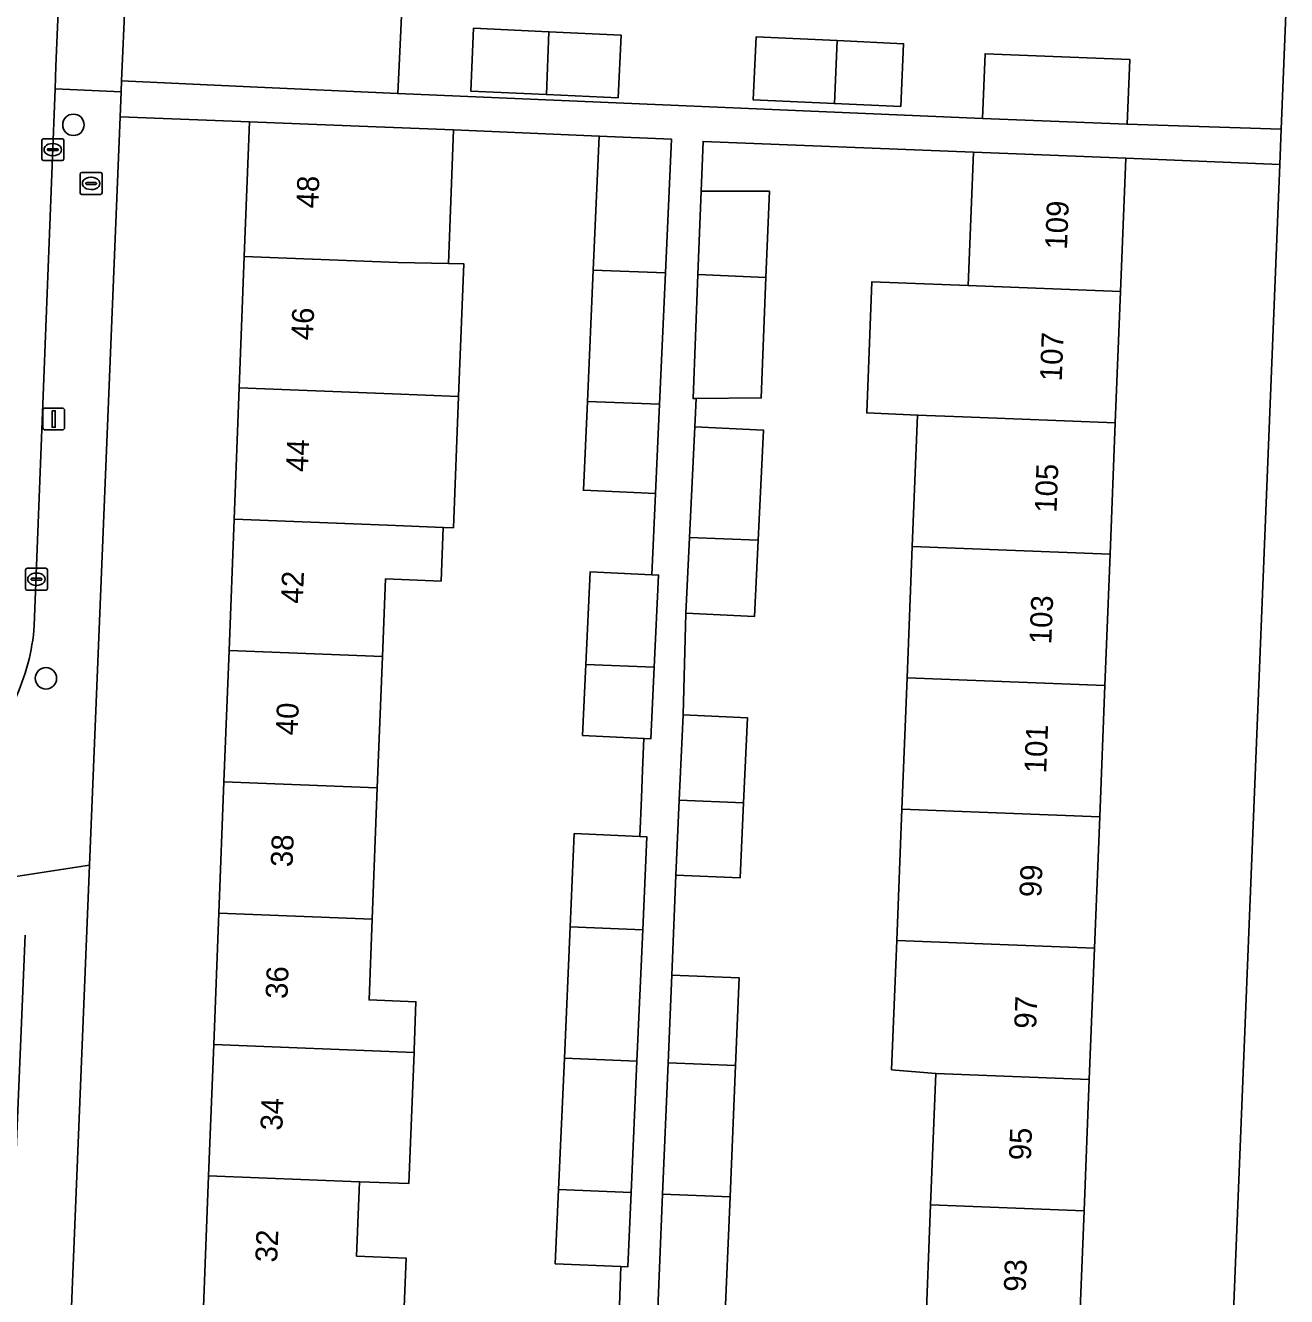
# Model space of a CAD drawing. Extents: x 160077 to 160948, y 386481 to 387498.
# Drawn here: x 160729.2 to 160786.8, y 387364.7 to 387422.7 of the extents above; entities that cross this region are included whole.
import ezdxf

# ---------------------------------------------------------------- set-up
doc = ezdxf.new("R2010")
doc.units = 0
for name, color, linetype in [('IMGEO_Boom', 7, 'Continuous'), ('IMGEO_Brandkraan', 7, 'Continuous'), ('IMGEO_Erf', 7, 'Continuous'), ('IMGEO_Kolk', 7, 'Continuous'), ('IMGEO_Lichtmast', 7, 'Continuous'), ('IMGEO_Pand', 7, 'Continuous'), ('IMGEO_Pand_nummerreeks', 7, 'Continuous'), ('IMGEO_Rijbaan_lokaal_open', 7, 'Continuous'), ('IMGEO_Voetpad_open', 7, 'Continuous')]:
    doc.layers.add(name, color=color, linetype=linetype)

msp = doc.modelspace()

# ---------------------------------------------------------------- linework, layer by layer
at = {"layer": 'IMGEO_Boom'}
for centre in [(160731.396, 387418.172), (160730.138, 387392.904)]:
    msp.add_circle(centre, 0.489, dxfattribs=at)
at = {"layer": 'IMGEO_Brandkraan'}
for p, q in [((160731.702, 387415.071), (160731.702, 387415.923)), ((160731.777, 387415.997), (160732.629, 387415.997)), ((160732.19, 387415.777), (160732.215, 387415.777)), ((160732.703, 387415.923), (160732.703, 387415.071)), ((160731.961, 387415.491), (160731.961, 387415.503)), ((160732.399, 387415.454), (160732.001, 387415.454)), ((160732.004, 387415.54), (160732.402, 387415.54)), ((160732.213, 387415.217), (160732.188, 387415.217)), ((160732.445, 387415.503), (160732.445, 387415.491)), ((160732.629, 387414.997), (160731.777, 387414.997))]:
    msp.add_line(p, q, dxfattribs=at)
for points in [[(160731.702, 387415.071), (160731.702, 387415.923)], [(160731.777, 387415.997), (160732.629, 387415.997)], [(160732.703, 387415.923), (160732.703, 387415.071)], [(160732.629, 387414.997), (160731.777, 387414.997)]]:
    msp.add_lwpolyline(points, dxfattribs=at)
for centre, radius, start, end in [((160731.779, 387415.921), 0.0765, 91.55205, 178.44795), ((160731.779, 387415.921), 0.0765, 91.55205, 178.44795), ((160732.627, 387415.921), 0.0765, 1.55205, 88.44795), ((160732.627, 387415.921), 0.0765, 1.55205, 88.44795), ((160732.001, 387415.5), 0.0403, 85.87752, 175.75265), ((160731.998, 387415.49), 0.0366, 178.93798, 274.71019), ((160732.402, 387415.497), 0.043, 264.86636, 352.45326), ((160732.406, 387415.502), 0.0386, 1.73085, 96.63898), ((160731.779, 387415.073), 0.0765, 181.55205, 268.44795), ((160731.779, 387415.073), 0.0765, 181.55205, 268.44795), ((160732.627, 387415.073), 0.0765, 271.55205, 358.44795), ((160732.627, 387415.073), 0.0765, 271.55205, 358.44795)]:
    msp.add_arc(centre, radius, start, end, dxfattribs=at)
for centre, major_axis, ratio, start_param, end_param in [((160732.189, 387415.497), (-0.387, 0.002), 0.722429, 4.712389, 7.853982), ((160732.214, 387415.497), (-0.39, 0.002), 0.717154, 1.570796, 4.712389)]:
    msp.add_ellipse(centre, major_axis=major_axis, ratio=ratio, start_param=start_param, end_param=end_param, dxfattribs=at)
at = {"layer": 'IMGEO_Erf'}
for points in [[(160734.595, 387441.858), (160734.542, 387440.758), (160734.184, 387433.013), (160733.87, 387426.221), (160733.783, 387424.332), (160733.764, 387423.932), (160739.644, 387423.66), (160739.682, 387424.499), (160746.417, 387424.187), (160746.338, 387422.474), (160746.205, 387419.602), (160772.898, 387418.465), (160773.014, 387421.415), (160779.621, 387421.157), (160779.505, 387418.207), (160786.537, 387417.979), (160787.461, 387440.854)], [(160756.236, 387361.581), (160756.379, 387366.046), (160753.395, 387366.178), (160753.545, 387369.566), (160753.809, 387375.56), (160754.074, 387381.555), (160754.262, 387385.817), (160757.246, 387385.685), (160757.324, 387387.45), (160757.379, 387388.705), (160757.443, 387390.161), (160754.637, 387390.294), (160754.791, 387393.536), (160754.992, 387397.767), (160757.798, 387397.634), (160757.974, 387401.346), (160754.681, 387401.492), (160754.861, 387405.542), (160755.128, 387411.536), (160755.401, 387417.661), (160748.749, 387417.94), (160748.512, 387411.844), (160749.211, 387411.832), (160748.975, 387405.771), (160748.742, 387399.776), (160748.277, 387399.794), (160748.182, 387397.342), (160745.637, 387397.441), (160745.499, 387393.897), (160745.266, 387387.902), (160745.033, 387381.906), (160744.89, 387378.222), (160747.034, 387378.138), (160746.948, 387375.929), (160746.944, 387375.827), (160746.712, 387369.849), (160744.451, 387369.92), (160744.319, 387366.527), (160746.579, 387366.439), (160746.478, 387363.836)], [(160770.291, 387362.877), (160770.529, 387368.872), (160770.767, 387374.867), (160768.745, 387375.032), (160768.979, 387380.942), (160769.217, 387386.938), (160769.455, 387392.933), (160769.693, 387398.928), (160769.93, 387404.925), (160767.609, 387405.017), (160767.847, 387411.011), (160772.237, 387410.837), (160772.478, 387416.925), (160760.144, 387417.413), (160760.055, 387415.139), (160763.165, 387415.139), (160763.01, 387411.207), (160762.795, 387405.707), (160759.827, 387405.676), (160759.764, 387404.381), (160762.905, 387404.228), (160762.66, 387399.207), (160762.491, 387395.73), (160759.35, 387395.883), (160759.23, 387391.241), (160762.168, 387391.106), (160761.99, 387387.225), (160761.832, 387383.791), (160758.895, 387383.925), (160758.709, 387379.356), (160761.788, 387379.228), (160761.622, 387375.23), (160761.374, 387369.235), (160761.125, 387363.241)], [(160781.8, 387300.651), (160786.472, 387416.365), (160779.439, 387416.649), (160779.198, 387410.561), (160778.96, 387404.566), (160778.722, 387398.57), (160778.485, 387392.575), (160778.247, 387386.58), (160778.01, 387380.584), (160777.772, 387374.589), (160777.534, 387368.594), (160777.297, 387362.599)]]:
    msp.add_lwpolyline(points, dxfattribs=at)
for points in [[(160756.266, 387419.398), (160752.987, 387419.55), (160749.531, 387419.71), (160749.665, 387422.582), (160753.106, 387422.423), (160756.399, 387422.27)], [(160769.161, 387419.004), (160766.139, 387419.144), (160762.426, 387419.316), (160762.56, 387422.188), (160766.258, 387422.016), (160769.294, 387421.876)], [(160737.799, 387376.183), (160738.032, 387382.178), (160738.265, 387388.174), (160738.498, 387394.169), (160738.731, 387400.165), (160738.964, 387406.16), (160739.197, 387412.155), (160739.436, 387418.302), (160733.524, 387418.543), (160732.13, 387384.38), (160729.603, 387322.421), (160735.697, 387322.077), (160735.936, 387328.219), (160736.169, 387334.215), (160736.402, 387340.21), (160736.635, 387346.206), (160736.868, 387352.201), (160737.101, 387358.197), (160737.333, 387364.192), (160737.566, 387370.188)]]:
    msp.add_lwpolyline(points, close=True, dxfattribs=at)
at = {"layer": 'IMGEO_Kolk'}
for p, q in [((160729.953, 387416.613), (160729.953, 387417.465)), ((160730.028, 387417.539), (160730.88, 387417.539)), ((160730.954, 387417.465), (160730.954, 387416.613)), ((160730.212, 387417.033), (160730.212, 387417.045)), ((160730.65, 387416.996), (160730.252, 387416.996)), ((160730.255, 387417.082), (160730.653, 387417.082)), ((160730.441, 387417.319), (160730.466, 387417.319)), ((160730.696, 387417.045), (160730.696, 387417.033)), ((160730.88, 387416.539), (160730.028, 387416.539)), ((160730.464, 387416.759), (160730.439, 387416.759)), ((160729.208, 387397.002), (160729.208, 387397.854)), ((160729.283, 387397.928), (160730.135, 387397.928)), ((160730.209, 387397.854), (160730.209, 387397.002)), ((160729.467, 387397.422), (160729.467, 387397.434)), ((160729.905, 387397.385), (160729.507, 387397.385)), ((160729.51, 387397.471), (160729.908, 387397.471)), ((160729.719, 387397.148), (160729.694, 387397.148)), ((160729.696, 387397.708), (160729.721, 387397.708)), ((160729.951, 387397.434), (160729.951, 387397.422)), ((160730.135, 387396.928), (160729.283, 387396.928))]:
    msp.add_line(p, q, dxfattribs=at)
for points in [[(160729.953, 387416.613), (160729.953, 387417.465)], [(160730.028, 387417.539), (160730.88, 387417.539)], [(160730.954, 387417.465), (160730.954, 387416.613)], [(160730.88, 387416.539), (160730.028, 387416.539)], [(160729.208, 387397.002), (160729.208, 387397.854)], [(160729.283, 387397.928), (160730.135, 387397.928)], [(160730.209, 387397.854), (160730.209, 387397.002)], [(160730.135, 387396.928), (160729.283, 387396.928)]]:
    msp.add_lwpolyline(points, dxfattribs=at)
for centre, radius, start, end in [((160730.03, 387417.463), 0.0765, 91.55205, 178.44795), ((160730.03, 387417.463), 0.0765, 91.55205, 178.44795), ((160730.878, 387417.463), 0.0765, 1.55205, 88.44795), ((160730.878, 387417.463), 0.0765, 1.55205, 88.44795), ((160730.252, 387417.042), 0.0403, 85.87752, 175.75265), ((160730.249, 387417.032), 0.0366, 178.93798, 274.71019), ((160730.653, 387417.039), 0.043, 264.86636, 352.45326), ((160730.657, 387417.044), 0.0386, 1.73085, 96.63898), ((160730.03, 387416.615), 0.0765, 181.55205, 268.44795), ((160730.03, 387416.615), 0.0765, 181.55205, 268.44795), ((160730.878, 387416.615), 0.0765, 271.55205, 358.44795), ((160730.878, 387416.615), 0.0765, 271.55205, 358.44795), ((160729.285, 387397.852), 0.0765, 91.55205, 178.44795), ((160729.285, 387397.852), 0.0765, 91.55205, 178.44795), ((160730.133, 387397.852), 0.0765, 1.55205, 88.44795), ((160730.133, 387397.852), 0.0765, 1.55205, 88.44795), ((160729.507, 387397.431), 0.0403, 85.87752, 175.75265), ((160729.504, 387397.421), 0.0366, 178.93798, 274.71019), ((160729.908, 387397.428), 0.043, 264.86636, 352.45326), ((160729.912, 387397.433), 0.0386, 1.73085, 96.63898), ((160729.285, 387397.004), 0.0765, 181.55205, 268.44795), ((160729.285, 387397.004), 0.0765, 181.55205, 268.44795), ((160730.133, 387397.004), 0.0765, 271.55205, 358.44795), ((160730.133, 387397.004), 0.0765, 271.55205, 358.44795)]:
    msp.add_arc(centre, radius, start, end, dxfattribs=at)
for centre, major_axis, ratio, start_param, end_param in [((160730.44, 387417.039), (-0.387, 0.002), 0.722429, 4.712389, 7.853982), ((160730.465, 387417.039), (-0.39, 0.002), 0.717154, 1.570796, 4.712389), ((160729.695, 387397.428), (-0.387, 0.002), 0.722429, 4.712389, 7.853982), ((160729.72, 387397.428), (-0.39, 0.002), 0.717154, 1.570796, 4.712389)]:
    msp.add_ellipse(centre, major_axis=major_axis, ratio=ratio, start_param=start_param, end_param=end_param, dxfattribs=at)
at = {"layer": 'IMGEO_Lichtmast'}
for p, q in [((160729.999, 387404.343), (160729.999, 387405.143)), ((160729.999, 387405.143), (160729.999, 387404.343)), ((160730.099, 387405.243), (160730.889, 387405.243)), ((160730.889, 387405.243), (160730.099, 387405.243)), ((160730.989, 387405.143), (160730.989, 387404.343)), ((160730.989, 387404.343), (160730.989, 387405.143)), ((160730.889, 387404.243), (160730.099, 387404.243)), ((160730.099, 387404.243), (160730.889, 387404.243))]:
    msp.add_line(p, q, dxfattribs=at)
msp.add_lwpolyline([(160730.419, 387405.118), (160730.569, 387405.118), (160730.569, 387404.368), (160730.419, 387404.368), (160730.419, 387405.118)], dxfattribs=at)
for centre, start, end in [((160730.099, 387405.143), 90, 180), ((160730.099, 387405.143), 90, 180), ((160730.889, 387405.143), 0, 90), ((160730.889, 387405.143), 360, 90), ((160730.099, 387404.343), 180, 270), ((160730.099, 387404.343), 180, 270), ((160730.889, 387404.343), 270, 0), ((160730.889, 387404.343), 270, 0)]:
    msp.add_arc(centre, 0.1, start, end, dxfattribs=at)
at = {"layer": 'IMGEO_Pand'}
for points in [[(160733.591, 387420.186), (160739.47, 387419.914), (160746.205, 387419.602), (160746.338, 387422.474), (160746.417, 387424.187), (160739.682, 387424.499), (160739.644, 387423.66), (160733.764, 387423.932)], [(160749.665, 387422.582), (160749.531, 387419.71), (160752.987, 387419.55), (160753.106, 387422.423)], [(160756.266, 387419.398), (160756.399, 387422.27), (160753.106, 387422.423), (160752.987, 387419.55)], [(160762.56, 387422.188), (160762.426, 387419.316), (160766.139, 387419.144), (160766.258, 387422.016)], [(160769.161, 387419.004), (160769.294, 387421.876), (160766.258, 387422.016), (160766.139, 387419.144)], [(160779.621, 387421.157), (160773.014, 387421.415), (160772.898, 387418.465), (160779.505, 387418.207)], [(160746.198, 387411.883), (160748.512, 387411.844), (160748.749, 387417.94), (160744.433, 387418.108), (160739.436, 387418.302), (160739.197, 387412.155)], [(160758.422, 387411.408), (160758.694, 387417.514), (160755.401, 387417.661), (160755.128, 387411.536)], [(160779.198, 387410.561), (160779.439, 387416.649), (160774.443, 387416.847), (160772.478, 387416.925), (160772.237, 387410.837)], [(160760.055, 387415.139), (160759.905, 387411.332), (160763.01, 387411.207), (160763.165, 387415.139)], [(160748.512, 387411.844), (160746.198, 387411.883), (160739.197, 387412.155), (160738.964, 387406.16), (160745.965, 387405.888), (160748.975, 387405.771), (160749.211, 387411.832)], [(160755.128, 387411.536), (160754.861, 387405.542), (160758.155, 387405.414), (160758.422, 387411.408)], [(160763.01, 387411.207), (160759.905, 387411.332), (160759.683, 387405.674), (160759.827, 387405.676), (160762.795, 387405.707)], [(160779.198, 387410.561), (160772.237, 387410.837), (160767.847, 387411.011), (160767.609, 387405.017), (160769.93, 387404.925), (160771.999, 387404.843), (160778.96, 387404.566)], [(160748.975, 387405.771), (160745.965, 387405.888), (160738.964, 387406.16), (160738.731, 387400.165), (160745.732, 387399.893), (160748.277, 387399.794), (160748.742, 387399.776)], [(160754.861, 387405.542), (160754.681, 387401.492), (160757.974, 387401.346), (160758.155, 387405.414)], [(160778.96, 387404.566), (160771.999, 387404.843), (160769.93, 387404.925), (160769.693, 387398.928), (160778.722, 387398.57)], [(160762.66, 387399.207), (160762.905, 387404.228), (160759.764, 387404.381), (160759.518, 387399.331)], [(160745.637, 387397.441), (160748.182, 387397.342), (160748.277, 387399.794), (160745.732, 387399.893), (160738.731, 387400.165), (160738.498, 387394.169), (160745.499, 387393.897)], [(160759.518, 387399.331), (160759.35, 387395.883), (160762.491, 387395.73), (160762.66, 387399.207)], [(160769.693, 387398.928), (160769.455, 387392.933), (160778.485, 387392.575), (160778.722, 387398.57)], [(160758.112, 387397.619), (160757.798, 387397.634), (160754.992, 387397.767), (160754.791, 387393.536), (160757.912, 387393.415)], [(160738.498, 387394.169), (160738.265, 387388.174), (160745.266, 387387.902), (160745.499, 387393.897)], [(160757.912, 387393.415), (160754.791, 387393.536), (160754.637, 387390.294), (160757.443, 387390.161), (160757.757, 387390.146)], [(160769.455, 387392.933), (160769.217, 387386.938), (160778.247, 387386.58), (160778.485, 387392.575)], [(160761.99, 387387.225), (160762.168, 387391.106), (160759.23, 387391.241), (160759.052, 387387.341)], [(160745.033, 387381.906), (160745.266, 387387.902), (160738.265, 387388.174), (160738.032, 387382.178)], [(160759.052, 387387.341), (160758.895, 387383.925), (160761.832, 387383.791), (160761.99, 387387.225)], [(160778.01, 387380.584), (160778.247, 387386.58), (160769.217, 387386.938), (160768.979, 387380.942)], [(160757.572, 387385.671), (160757.246, 387385.685), (160754.262, 387385.817), (160754.074, 387381.555), (160757.385, 387381.426)], [(160738.032, 387382.178), (160737.799, 387376.183), (160746.944, 387375.827), (160746.948, 387375.929), (160747.034, 387378.138), (160744.89, 387378.222), (160745.033, 387381.906)], [(160757.385, 387381.426), (160754.074, 387381.555), (160753.809, 387375.56), (160757.12, 387375.431)], [(160768.979, 387380.942), (160768.745, 387375.032), (160770.767, 387374.867), (160777.772, 387374.589), (160778.01, 387380.584)], [(160761.788, 387379.228), (160758.709, 387379.356), (160758.543, 387375.352), (160761.622, 387375.23)], [(160744.451, 387369.92), (160746.712, 387369.849), (160746.944, 387375.827), (160737.799, 387376.183), (160737.566, 387370.188)], [(160757.12, 387375.431), (160753.809, 387375.56), (160753.545, 387369.566), (160756.855, 387369.437)], [(160761.622, 387375.23), (160758.543, 387375.352), (160758.295, 387369.358), (160761.374, 387369.235)], [(160777.534, 387368.594), (160777.772, 387374.589), (160770.767, 387374.867), (160770.529, 387368.872)], [(160744.451, 387369.92), (160737.566, 387370.188), (160737.333, 387364.192), (160744.218, 387363.924), (160746.478, 387363.836), (160746.579, 387366.439), (160744.319, 387366.527)], [(160756.855, 387369.437), (160753.545, 387369.566), (160753.395, 387366.178), (160756.379, 387366.046), (160756.704, 387366.032)], [(160761.374, 387369.235), (160758.295, 387369.358), (160758.046, 387363.363), (160761.125, 387363.241)], [(160770.529, 387368.872), (160770.291, 387362.877), (160777.297, 387362.599), (160777.534, 387368.594)]]:
    msp.add_lwpolyline(points, close=True, dxfattribs=at)
at = {"layer": 'IMGEO_Rijbaan_lokaal_open'}
msp.add_lwpolyline([(160729.61, 387395.318), (160730.559, 387419.818), (160730.598, 387420.847), (160730.737, 387424.419), (160730.811, 387426.337), (160731.074, 387433.132)], dxfattribs=at)
msp.add_arc((160719.888, 387396.064), 9.751, 334.68204, 355.6135, dxfattribs=at)
at = {"layer": 'IMGEO_Voetpad_open'}
for points in [[(160787.461, 387440.854), (160786.537, 387417.979), (160786.472, 387416.365), (160781.8, 387300.651), (160784.891, 387300.473), (160785.8, 387319.664), (160785.749, 387321.244), (160786.467, 387340.002), (160787.019, 387354.106), (160787.533, 387367.231), (160787.593, 387368.701), (160788.689, 387394.579), (160789.328, 387412.658), (160789.525, 387417.391), (160791.618, 387417.2), (160791.618, 387418.162)], [(160733.524, 387418.543), (160733.57, 387419.675), (160730.559, 387419.818), (160729.61, 387395.318)], [(160758.046, 387363.363), (160758.295, 387369.358), (160758.543, 387375.352), (160758.709, 387379.356), (160758.895, 387383.925), (160759.052, 387387.341), (160759.23, 387391.241), (160759.35, 387395.883), (160759.518, 387399.331), (160759.764, 387404.381), (160759.827, 387405.676), (160759.683, 387405.674), (160759.905, 387411.332), (160760.055, 387415.139), (160760.144, 387417.413), (160772.478, 387416.925), (160774.443, 387416.847), (160779.439, 387416.649), (160786.472, 387416.365), (160786.537, 387417.979), (160779.505, 387418.207), (160772.898, 387418.465), (160746.205, 387419.602), (160739.47, 387419.914), (160733.591, 387420.186), (160733.57, 387419.675), (160733.524, 387418.543), (160739.436, 387418.302), (160744.433, 387418.108), (160748.749, 387417.94), (160755.401, 387417.661), (160758.694, 387417.514), (160758.422, 387411.408), (160758.155, 387405.414), (160757.974, 387401.346), (160757.798, 387397.634), (160758.112, 387397.619), (160757.912, 387393.415), (160757.757, 387390.146), (160757.443, 387390.161), (160757.379, 387388.705), (160757.324, 387387.45), (160757.246, 387385.685), (160757.572, 387385.671), (160757.385, 387381.426), (160757.12, 387375.431), (160756.855, 387369.437), (160756.704, 387366.032), (160756.379, 387366.046), (160756.236, 387361.581)], [(160719.867, 387383.541), (160719.509, 387383.485), (160719.706, 387382.427), (160726.766, 387383.546), (160732.13, 387384.38), (160733.524, 387418.543)], [(160729.191, 387381.172), (160728.372, 387361.564), (160728.269, 387359.093), (160726.788, 387323.635), (160726.657, 387320.516), (160729.521, 387320.405), (160729.543, 387320.948), (160729.603, 387322.421), (160732.13, 387384.38)], [(160732.13, 387384.38), (160726.766, 387383.546)]]:
    msp.add_lwpolyline(points, dxfattribs=at)
msp.add_lwpolyline([(160733.783, 387424.332), (160730.737, 387424.419), (160730.598, 387420.847), (160730.559, 387419.818), (160733.57, 387419.675), (160733.591, 387420.186), (160733.764, 387423.932)], close=True, dxfattribs=at)
msp.add_arc((160719.888, 387396.064), 9.751, 334.68204, 355.6135, dxfattribs=at)

# ---------------------------------------------------------------- texts
at = {"layer": 'IMGEO_Pand_nummerreeks'}
for s, rotation, p in [('48', 87.77479, (160742.565, 387414.345)), ('109', 87.73037, (160776.751, 387412.46)), ('46', 87.77713, (160742.331, 387408.328)), ('107', 87.7313, (160776.513, 387406.455)), ('44', 87.77713, (160742.098, 387402.314)), ('105', 87.7313, (160776.275, 387400.45)), ('42', 87.77479, (160741.864, 387396.297)), ('103', 87.73037, (160776.037, 387394.445)), ('40', 87.77479, (160741.63, 387390.289)), ('101', 87.73037, (160775.803, 387388.554)), ('38', 87.77479, (160741.397, 387384.275)), ('99', 87.73037, (160775.579, 387382.896)), ('36', 87.77479, (160741.163, 387378.258)), ('97', 87.73037, (160775.341, 387376.891)), ('34', 87.77479, (160740.929, 387372.244)), ('95', 87.73037, (160775.103, 387370.886)), ('32', 87.77479, (160740.695, 387366.227)), ('93', 87.73037, (160774.865, 387364.881))]:
    msp.add_text(s, height=1, rotation=rotation, dxfattribs=at).set_placement(p)

doc.saveas('drawing.dxf')
